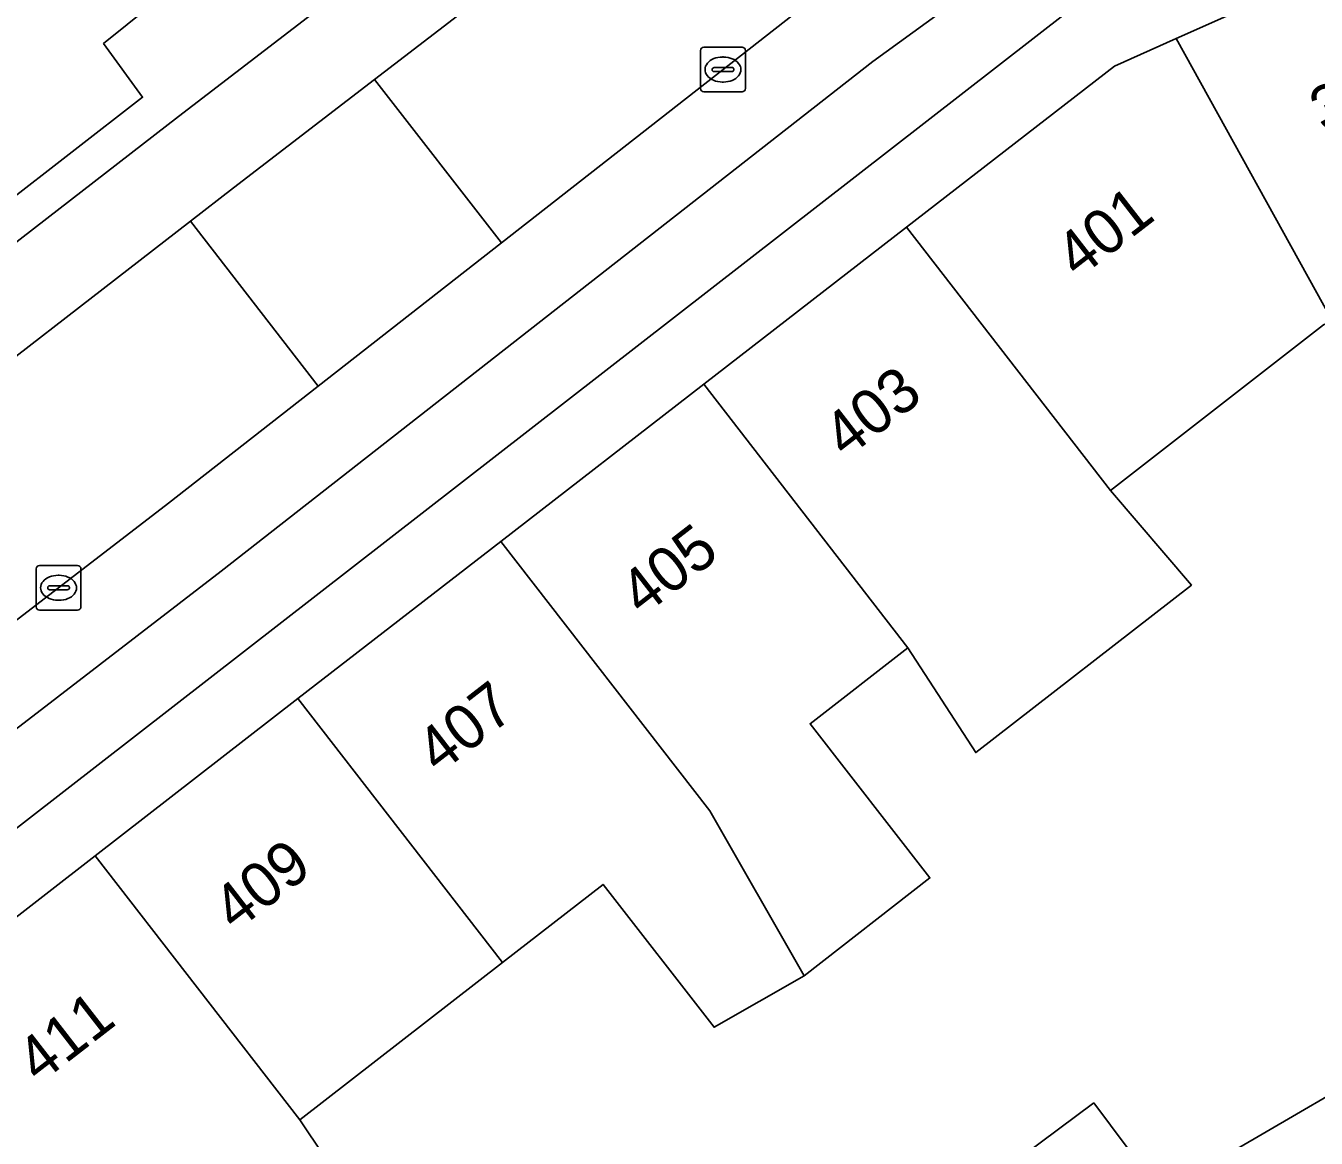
# Model space of a CAD drawing. Extents: x 159217 to 160349, y 381246 to 382172.
# Drawn here: x 159907 to 159935.86, y 381548.06 to 381572.95 of the extents above; entities that cross this region are included whole.
import ezdxf

# ---------------------------------------------------------------- set-up
doc = ezdxf.new("R2010")
doc.units = 0
for name, color, linetype in [('IMGEO_Erf', 7, 'Continuous'), ('IMGEO_Groenvoorziening', 7, 'Continuous'), ('IMGEO_Kolk', 7, 'Continuous'), ('IMGEO_Pand', 7, 'Continuous'), ('IMGEO_Pand_nummerreeks', 7, 'Continuous'), ('IMGEO_Parkeervlak_open', 7, 'Continuous'), ('IMGEO_Rijbaan_lokaal_open', 7, 'Continuous'), ('IMGEO_Voetpad_open', 7, 'Continuous')]:
    doc.layers.add(name, color=color, linetype=linetype)

msp = doc.modelspace()

# ---------------------------------------------------------------- linework, layer by layer
at = {"layer": 'IMGEO_Erf'}
for points in [[(159917.626, 381561.413), (159922.162, 381564.929), (159926.698, 381568.444), (159931.35, 381572.05), (159932.725, 381572.665), (159934.053, 381573.258), (159939.145, 381575.534), (159944.394, 381577.88), (159950.038, 381580.402), (159949.504, 381581.701), (159933.502, 381574.549), (159930.356, 381573.305), (159889.378, 381541.471), (159890.288, 381540.224), (159894.945, 381543.834), (159899.482, 381547.35), (159903.996, 381550.849), (159908.553, 381554.381), (159913.09, 381557.897)], [(159930.888, 381548.852), (159932.728, 381546.384), (159929.947, 381544.311), (159928.107, 381546.78)]]:
    msp.add_lwpolyline(points, close=True, dxfattribs=at)
for points in [[(159953.11, 381573.529), (159948.501, 381571.469), (159947.464, 381571.008), (159949.781, 381568.226), (159944.139, 381565.707), (159941.738, 381564.635), (159941.047, 381564.326), (159938.802, 381563.312), (159939.007, 381562.852), (159938.819, 381562.762), (159936.225, 381566.345), (159936.027, 381566.257), (159931.263, 381562.556), (159933.07, 381560.437), (159928.246, 381556.689), (159926.731, 381559.035), (159924.542, 381557.335), (159927.222, 381553.885), (159924.408, 381551.699), (159922.395, 381550.547), (159919.914, 381553.74), (159917.666, 381551.993), (159913.134, 381548.473), (159915.28, 381545.267)], [(159934.06, 381547.814), (159937.546, 381549.84), (159939.717, 381551.28), (159939.706, 381551.301), (159938.424, 381550.586), (159936.691, 381553.469), (159938.267, 381554.349), (159940.655, 381555.682), (159941.821, 381553.742), (159942.09, 381553.294), (159942.279, 381552.98), (159944.478, 381554.439), (159947.402, 381557.226), (159944.975, 381560.098), (159946.603, 381561.473), (159951.562, 381565.663), (159953.989, 381562.791)]]:
    msp.add_lwpolyline(points, dxfattribs=at)
at = {"layer": 'IMGEO_Groenvoorziening'}
msp.add_lwpolyline([(159904.886, 381567.682), (159909.616, 381571.353), (159908.743, 381572.552), (159910.859, 381574.265), (159907.539, 381578.507), (159898.879, 381568.661), (159894.074, 381562.974), (159886.098, 381553.64), (159886.173, 381553.568), (159886.748, 381553.586), (159893.797, 381559.075)], close=True, dxfattribs=at)
at = {"layer": 'IMGEO_Kolk'}
for p, q in [((159922.093, 381571.546), (159922.093, 381572.398)), ((159922.168, 381572.472), (159923.02, 381572.472)), ((159922.581, 381572.252), (159922.606, 381572.252)), ((159923.094, 381572.398), (159923.094, 381571.546)), ((159922.352, 381571.966), (159922.352, 381571.978)), ((159922.79, 381571.929), (159922.392, 381571.929)), ((159922.395, 381572.015), (159922.793, 381572.015)), ((159922.836, 381571.978), (159922.836, 381571.966)), ((159922.604, 381571.692), (159922.579, 381571.692)), ((159923.02, 381571.472), (159922.168, 381571.472)), ((159907.235, 381559.951), (159907.235, 381560.803)), ((159907.31, 381560.877), (159908.162, 381560.877)), ((159907.723, 381560.657), (159907.748, 381560.657)), ((159908.236, 381560.803), (159908.236, 381559.951)), ((159907.494, 381560.371), (159907.494, 381560.383)), ((159907.537, 381560.42), (159907.935, 381560.42)), ((159907.978, 381560.383), (159907.978, 381560.371)), ((159907.932, 381560.334), (159907.534, 381560.334)), ((159907.746, 381560.097), (159907.721, 381560.097)), ((159908.162, 381559.877), (159907.31, 381559.877))]:
    msp.add_line(p, q, dxfattribs=at)
for points in [[(159922.093, 381571.546), (159922.093, 381572.398)], [(159922.168, 381572.472), (159923.02, 381572.472)], [(159923.094, 381572.398), (159923.094, 381571.546)], [(159923.02, 381571.472), (159922.168, 381571.472)], [(159907.235, 381559.951), (159907.235, 381560.803)], [(159907.31, 381560.877), (159908.162, 381560.877)], [(159908.236, 381560.803), (159908.236, 381559.951)], [(159908.162, 381559.877), (159907.31, 381559.877)]]:
    msp.add_lwpolyline(points, dxfattribs=at)
for centre, radius, start, end in [((159922.17, 381572.396), 0.0765, 91.552, 178.448), ((159922.17, 381572.396), 0.0765, 91.552, 178.448), ((159923.018, 381572.396), 0.0765, 1.552, 88.448), ((159923.018, 381572.396), 0.0765, 1.552, 88.448), ((159922.392, 381571.975), 0.0403, 85.8775, 175.7526), ((159922.389, 381571.965), 0.0366, 178.938, 274.7102), ((159922.793, 381571.972), 0.043, 264.8664, 352.4533), ((159922.797, 381571.977), 0.0386, 1.7309, 96.639), ((159922.17, 381571.548), 0.0765, 181.552, 268.448), ((159922.17, 381571.548), 0.0765, 181.552, 268.448), ((159923.018, 381571.548), 0.0765, 271.552, 358.448), ((159923.018, 381571.548), 0.0765, 271.552, 358.448), ((159907.312, 381560.801), 0.0765, 91.552, 178.448), ((159907.312, 381560.801), 0.0765, 91.552, 178.448), ((159908.16, 381560.801), 0.0765, 1.552, 88.448), ((159908.16, 381560.801), 0.0765, 1.552, 88.448), ((159907.534, 381560.38), 0.0403, 85.8775, 175.7526), ((159907.531, 381560.37), 0.0366, 178.938, 274.7102), ((159907.935, 381560.377), 0.043, 264.8664, 352.4533), ((159907.939, 381560.382), 0.0386, 1.7309, 96.639), ((159907.312, 381559.953), 0.0765, 181.552, 268.448), ((159907.312, 381559.953), 0.0765, 181.552, 268.448), ((159908.16, 381559.953), 0.0765, 271.552, 358.448), ((159908.16, 381559.953), 0.0765, 271.552, 358.448)]:
    msp.add_arc(centre, radius, start, end, dxfattribs=at)
for centre, major_axis, ratio, start_param, end_param in [((159922.58, 381571.972), (-0.387, 0.002), 0.722429, 4.712389, 7.853982), ((159922.605, 381571.972), (-0.39, 0.002), 0.717154, 1.570796, 4.712389), ((159907.722, 381560.377), (-0.387, 0.002), 0.722429, 4.712389, 7.853982), ((159907.747, 381560.377), (-0.39, 0.002), 0.717154, 1.570796, 4.712389)]:
    msp.add_ellipse(centre, major_axis=major_axis, ratio=ratio, start_param=start_param, end_param=end_param, dxfattribs=at)
at = {"layer": 'IMGEO_Pand'}
for points in [[(159939.145, 381575.534), (159934.053, 381573.258), (159932.725, 381572.665), (159936.225, 381566.345), (159938.819, 381562.762), (159939.007, 381562.852), (159938.802, 381563.312), (159941.047, 381564.326), (159941.738, 381564.635), (159944.139, 381565.707), (159942.376, 381568.734), (159942.215, 381568.662)], [(159936.225, 381566.345), (159932.725, 381572.665), (159931.35, 381572.05), (159926.698, 381568.444), (159931.263, 381562.556), (159936.027, 381566.257)], [(159931.263, 381562.556), (159926.698, 381568.444), (159922.162, 381564.929), (159926.731, 381559.035), (159928.246, 381556.689), (159933.07, 381560.437)], [(159926.731, 381559.035), (159922.162, 381564.929), (159917.626, 381561.413), (159922.297, 381555.387), (159924.408, 381551.699), (159927.222, 381553.885), (159924.542, 381557.335)], [(159917.666, 381551.993), (159919.914, 381553.74), (159922.395, 381550.547), (159924.408, 381551.699), (159922.297, 381555.387), (159917.626, 381561.413), (159913.09, 381557.897)], [(159913.134, 381548.473), (159917.666, 381551.993), (159913.09, 381557.897), (159908.553, 381554.381)], [(159908.553, 381554.381), (159903.996, 381550.849), (159908.581, 381544.936), (159910.939, 381541.895), (159915.28, 381545.267), (159913.134, 381548.473)], [(159930.888, 381548.852), (159928.107, 381546.78), (159929.947, 381544.311), (159932.728, 381546.384)]]:
    msp.add_lwpolyline(points, close=True, dxfattribs=at)
at = {"layer": 'IMGEO_Parkeervlak_open'}
for points in [[(159922.054, 381579.83), (159920.419, 381578.64), (159915.229, 381574.619), (159910.418, 381570.922), (159896.678, 381560.279), (159894.534, 381558.661), (159888.793, 381553.996)], [(159910.683, 381568.58), (159911.648, 381569.327), (159914.804, 381571.752), (159916.46, 381573.024), (159921.63, 381577.03), (159923.317, 381578.263)], [(159924.756, 381573.666), (159917.638, 381568.095), (159913.544, 381564.89), (159910.193, 381562.267), (159894.5, 381550.196), (159888.171, 381545.168)], [(159911.373, 381560.746), (159925.944, 381572.151), (159927.434, 381573.235)], [(159887.502, 381550.8), (159886.532, 381549.994), (159891.463, 381553.82), (159893.425, 381555.305), (159897.902, 381558.679), (159910.683, 381568.58)], [(159889.579, 381543.826), (159895.686, 381548.679), (159911.373, 381560.746)]]:
    msp.add_lwpolyline(points, dxfattribs=at)
at = {"layer": 'IMGEO_Rijbaan_lokaal_open'}
for points in [[(159923.317, 381578.263), (159921.63, 381577.03), (159916.46, 381573.024), (159914.804, 381571.752), (159917.638, 381568.095), (159924.756, 381573.666)], [(159888.171, 381545.168), (159894.5, 381550.196), (159910.193, 381562.267), (159913.544, 381564.89), (159910.683, 381568.58), (159897.902, 381558.679), (159893.425, 381555.305), (159891.463, 381553.82), (159886.532, 381549.994), (159874.027, 381538.498)]]:
    msp.add_lwpolyline(points, dxfattribs=at)
msp.add_lwpolyline([(159910.683, 381568.58), (159913.544, 381564.89), (159917.638, 381568.095), (159914.804, 381571.752), (159911.648, 381569.327)], close=True, dxfattribs=at)
at = {"layer": 'IMGEO_Voetpad_open'}
for points in [[(159944.433, 381591.987), (159941.91, 381590.753), (159935.697, 381587.831), (159934.27, 381587.159), (159932.942, 381586.534), (159928.742, 381584.559), (159925.771, 381583.142), (159923.53, 381581.773), (159912.89, 381573.649), (159911.196, 381575.883), (159909.451, 381578.183), (159908.369, 381579.61), (159907.539, 381578.507), (159910.859, 381574.265), (159908.743, 381572.552), (159909.616, 381571.353), (159904.886, 381567.682), (159893.797, 381559.075), (159886.748, 381553.586), (159888.291, 381552.461), (159888.331, 381553.067)], [(159860.517, 381507.905), (159864.787, 381512.841), (159865.974, 381514.42), (159869.802, 381519.033), (159876.008, 381526.514), (159879.711, 381530.976), (159883.341, 381535.352), (159887.093, 381539.873), (159889.378, 381541.471), (159930.356, 381573.305), (159933.502, 381574.549), (159949.504, 381581.701)], [(159888.793, 381553.996), (159894.534, 381558.661), (159896.678, 381560.279), (159910.418, 381570.922), (159915.229, 381574.619), (159920.419, 381578.64), (159922.054, 381579.83)], [(159927.434, 381573.235), (159925.944, 381572.151), (159911.373, 381560.746), (159895.686, 381548.679), (159889.579, 381543.826)], [(159953.989, 381562.791), (159949.035, 381558.605), (159947.402, 381557.226), (159944.478, 381554.439), (159942.279, 381552.98), (159942.388, 381552.799), (159940.001, 381551.466), (159939.706, 381551.301), (159939.717, 381551.28), (159937.546, 381549.84), (159934.06, 381547.814)]]:
    msp.add_lwpolyline(points, dxfattribs=at)

# ---------------------------------------------------------------- texts
at = {"layer": 'IMGEO_Pand_nummerreeks'}
for s, rotation, p in [('399', 24.0807, (159936.016, 381570.542)), ('401', 37.7783, (159930.535, 381567.269)), ('403', 37.7783, (159925.342, 381563.244)), ('405', 37.7783, (159920.791, 381559.716)), ('407', 37.7783, (159916.239, 381556.188)), ('409', 37.7783, (159911.688, 381552.661)), ('411', 37.7808, (159907.3, 381549.259))]:
    msp.add_text(s, height=1, rotation=rotation, dxfattribs=at).set_placement(p)

doc.saveas('drawing.dxf')
